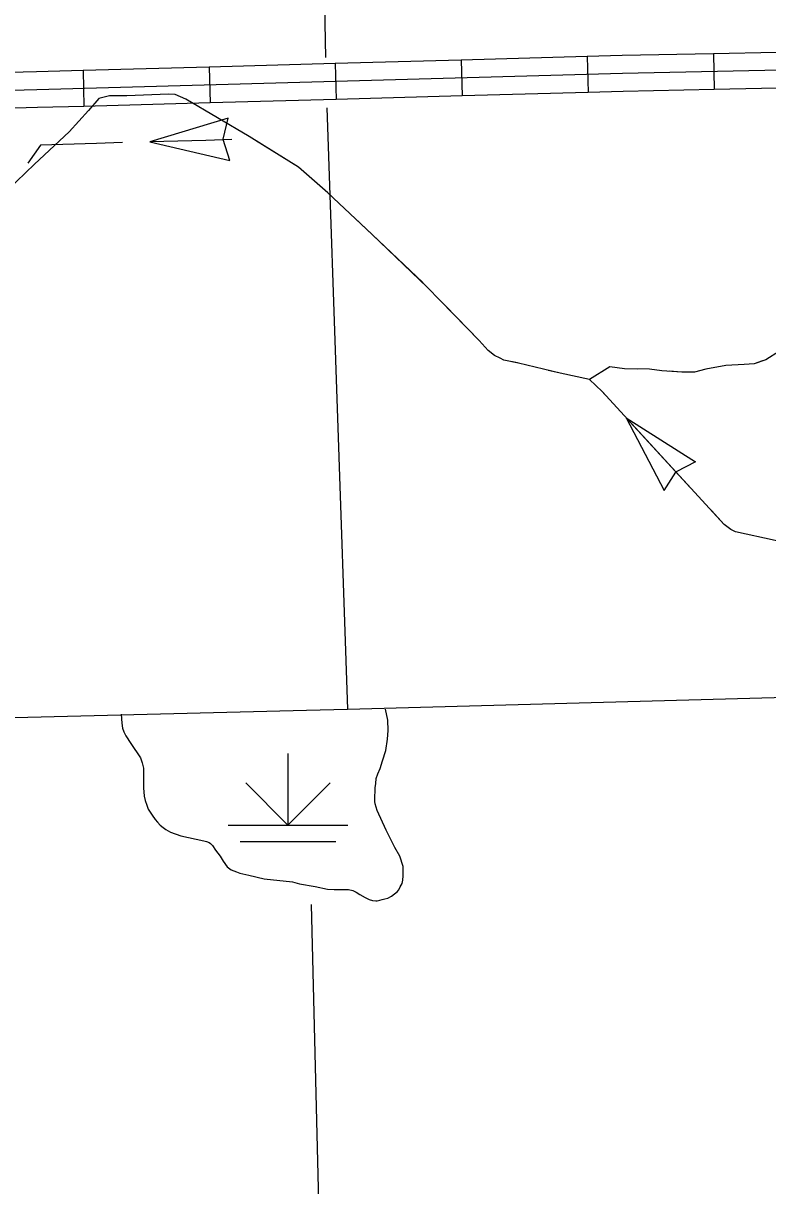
# Model space of a CAD drawing. Extents: x 1084508 to 1142749, y 1057638 to 1093403.
# Drawn here: x 1140500 to 1141478, y 1077517 to 1079044 of the extents above; entities that cross this region are included whole.
import ezdxf

# ---------------------------------------------------------------- set-up
doc = ezdxf.new("R2010")
doc.units = 0
for name, color, linetype in [('Level 2', 7, 'Continuous'), ('Level 32', 7, 'Continuous'), ('Level 43', 7, 'Continuous'), ('Level 44', 7, 'Continuous'), ('Level 47', 7, 'Continuous'), ('Level 5', 7, 'Continuous')]:
    doc.layers.add(name, color=color, linetype=linetype)

msp = doc.modelspace()

# ---------------------------------------------------------------- linework, layer by layer
at = {"layer": 'Level 2'}
msp.add_lwpolyline([(1140296.1, 1078127.4), (1140872.2, 1078141.5), (1140926.1, 1078143.1), (1142127.5, 1078176)], dxfattribs=at)
at = {"layer": 'Level 32'}
for p, q in [((1141075.6, 1078996), (1141076.9, 1078948.9)), ((1141241.3, 1079000.6), (1141242.6, 1078953.5)), ((1141407.1, 1079004.3), (1141408.1, 1078957.3)), ((1140578.6, 1078982.2), (1140579.9, 1078935.1)), ((1140744.3, 1078986.8), (1140745.6, 1078939.7)), ((1140910, 1078991.4), (1140911.3, 1078944.3))]:
    msp.add_line(p, q, dxfattribs=at)
for points in [[(1142749.2, 1079021.3), (1142281.9, 1079002.5), (1142033.8, 1078996.8), (1141765.2, 1078988.3), (1141287.6, 1078978.3), (1140518, 1078957), (1140120.1, 1078946.4)], [(1141075.6, 1078996), (1140910, 1078991.4)], [(1141241.3, 1079000.6), (1141075.6, 1078996)], [(1141407.1, 1079004.3), (1141287.1, 1079001.8), (1141241.3, 1079000.6)], [(1141572.8, 1079007.8), (1141407.1, 1079004.3)], [(1140578.6, 1078982.2), (1140517.3, 1078980.5), (1140413, 1078977.7)], [(1140744.3, 1078986.8), (1140578.6, 1078982.2)], [(1140910, 1078991.4), (1140744.3, 1078986.8)], [(1141076.9, 1078948.9), (1140911.3, 1078944.3)], [(1141242.6, 1078953.5), (1141076.9, 1078948.9)], [(1141408.1, 1078957.3), (1141288.2, 1078954.8), (1141242.6, 1078953.5)], [(1141573.8, 1078960.7), (1141408.1, 1078957.3)], [(1140579.9, 1078935.1), (1140518.6, 1078933.4), (1140414.2, 1078930.7)], [(1140745.6, 1078939.7), (1140579.9, 1078935.1)], [(1140911.3, 1078944.3), (1140745.6, 1078939.7)]]:
    msp.add_lwpolyline(points, dxfattribs=at)
at = {"layer": 'Level 43'}
for p, q in [((1140769.5, 1078919.8), (1140666.4, 1078888.3)), ((1140763, 1078891.8), (1140769.5, 1078919.8)), ((1140666.4, 1078888.3), (1140771.4, 1078864.1)), ((1140771.4, 1078864.1), (1140763, 1078891.5)), ((1141292.4, 1078525.9), (1141342.3, 1078430.4)), ((1141292.4, 1078525.9), (1141383.4, 1078468.1)), ((1141383.4, 1078468.1), (1141358, 1078454.9)), ((1141342.3, 1078430.4), (1141357.7, 1078454.6))]:
    msp.add_line(p, q, dxfattribs=at)
for points in [[(1140636, 1078949), (1140613.5, 1078949), (1140599.6, 1078945.5), (1140585.7, 1078929.6), (1140560.5, 1078901.7), (1140514.8, 1078859.1), (1140479.6, 1078825.1)], [(1141493.8, 1078613.3), (1141475.7, 1078602.1), (1141460.6, 1078597), (1141447.4, 1078595.9), (1141423.4, 1078594.7), (1141397.1, 1078589.7), (1141382, 1078585.8), (1141365.4, 1078585.8), (1141339.1, 1078587.7), (1141323.2, 1078589.7), (1141290.3, 1078590.1), (1141271, 1078592.8), (1141244.3, 1078576.1), (1141205.6, 1078584.3), (1141151, 1078597.8), (1141131.7, 1078601.7), (1141126.6, 1078604.4), (1141119.3, 1078607.9), (1141111.1, 1078614.1), (1141099.2, 1078627.6), (1141031, 1078697.7), (1140958.7, 1078766.6), (1140900.3, 1078821.6), (1140861.6, 1078855.3), (1140796.9, 1078895.5), (1140713.7, 1078944.7), (1140699.8, 1078950.9), (1140690.9, 1078951.3), (1140636, 1078949)], [(1140630.4, 1078887.6), (1140596.4, 1078886.2), (1140522.8, 1078884.2), (1140506.3, 1078860.6)], [(1140774.1, 1078891.7), (1140740.1, 1078890.3), (1140666.4, 1078888.3)], [(1140905.2, 1078816.9), (1140900.3, 1078821.6), (1140861.6, 1078855.3), (1140805.4, 1078890.3)], [(1141025.5, 1078703), (1140958.7, 1078766.6), (1140935.4, 1078788.5)], [(1141149.5, 1078598.1), (1141131.7, 1078601.7), (1141126.6, 1078604.4), (1141119.3, 1078607.9), (1141111.1, 1078614.1), (1141099.2, 1078627.6), (1141054.6, 1078673.5)], [(1141471.7, 1078600.7), (1141460.6, 1078597), (1141447.4, 1078595.9), (1141423.4, 1078594.7), (1141397.1, 1078589.7), (1141382, 1078585.8), (1141365.4, 1078585.8), (1141349, 1078587)], [(1141307.8, 1078589.9), (1141290.3, 1078590.1), (1141271, 1078592.8), (1141244.3, 1078576.1), (1141205.6, 1078584.3), (1141189.7, 1078588.2)], [(1142071.5, 1078174.5), (1142056.6, 1078190.2), (1142012.2, 1078241), (1142001.4, 1078250.3), (1141992.3, 1078253.9), (1141488, 1078364.6), (1141435.8, 1078376.1), (1141429.7, 1078379.1), (1141421.2, 1078385.8), (1141260.8, 1078560.3), (1141244.3, 1078576.1)], [(1141264.4, 1078556.4), (1141260.8, 1078560.3), (1141244.3, 1078576.1)], [(1141376.6, 1078434.4), (1141292.4, 1078525.9)], [(1141516, 1078358.4), (1141488, 1078364.6), (1141435.8, 1078376.1), (1141429.7, 1078379.1), (1141421.2, 1078385.8), (1141404.6, 1078403.9)]]:
    msp.add_lwpolyline(points, dxfattribs=at)
at = {"layer": 'Level 44'}
for p, q in [((1140847.9, 1078084.9), (1140847.9, 1077990.7)), ((1140847.9, 1077990.7), (1140792.4, 1078046.2)), ((1140847.9, 1077990.7), (1140903.4, 1078046.2)), ((1140769.4, 1077990.7), (1140926.4, 1077990.7)), ((1140785.1, 1077969.3), (1140910.7, 1077969.3))]:
    msp.add_line(p, q, dxfattribs=at)
at = {"layer": 'Level 47'}
msp.add_lwpolyline([(1140628.8, 1078136.5), (1140629.6, 1078124.7), (1140630.7, 1078118), (1140632.3, 1078113.2), (1140635.1, 1078108.1), (1140641.4, 1078097.9), (1140654, 1078078.9), (1140656.4, 1078072.6), (1140657.9, 1078065.5), (1140658.3, 1078053.3), (1140657.9, 1078039.5), (1140659.1, 1078028.5), (1140660.3, 1078022.9), (1140662.3, 1078017), (1140664.2, 1078011.5), (1140669.4, 1078003.6), (1140673.3, 1077998.1), (1140676.4, 1077994.6), (1140680, 1077990.6), (1140683.9, 1077987.5), (1140687.5, 1077985.1), (1140693.4, 1077981.5), (1140707.2, 1077976.4), (1140737.5, 1077970.1), (1140741, 1077969.3), (1140744.2, 1077967.7), (1140746.2, 1077966.6), (1140748.9, 1077963.8), (1140752.9, 1077957.9), (1140755.6, 1077953.9), (1140758.8, 1077950), (1140762.7, 1077943.3), (1140768.2, 1077935.8), (1140773.3, 1077931.9), (1140780.4, 1077929.1), (1140784.8, 1077927.5), (1140796.6, 1077924.8), (1140816.7, 1077920), (1140853.7, 1077916.1), (1140863.2, 1077913.7), (1140883.6, 1077910.2), (1140899.8, 1077906.6), (1140908.5, 1077906.2), (1140914.8, 1077906.2), (1140921.1, 1077906.2), (1140927.4, 1077906.2), (1140933.3, 1077904.7), (1140937.6, 1077902.7), (1140942.3, 1077899.5), (1140949.4, 1077895.6), (1140954.5, 1077892.8), (1140958.9, 1077891.6), (1140963.2, 1077891.3), (1140965.2, 1077891.3), (1140968.7, 1077892), (1140971.9, 1077892.8), (1140975.4, 1077893.6), (1140979, 1077894.8), (1140984.1, 1077897.2), (1140988, 1077900.3), (1140991.6, 1077903.1), (1140993.5, 1077905.8), (1140995.5, 1077909.4), (1140997.9, 1077914.1), (1140998.7, 1077918.1), (1140999.5, 1077924), (1140999.5, 1077931.1), (1140999.1, 1077936.2), (1140995.1, 1077950), (1140988.4, 1077961.4), (1140977, 1077983.9), (1140965.2, 1078009.9), (1140962.4, 1078018.6), (1140962, 1078021.8), (1140962, 1078024.9), (1140962, 1078029.2), (1140962.4, 1078034.4), (1140962.4, 1078039.5), (1140963.2, 1078045.4), (1140964, 1078052.1), (1140966, 1078058), (1140969.1, 1078065.1), (1140972.3, 1078075), (1140976.6, 1078088.8), (1140978.6, 1078103.8), (1140979.8, 1078114.8), (1140979.4, 1078119.9), (1140979, 1078123.9), (1140979, 1078128.6), (1140976.2, 1078143.2)], dxfattribs=at)
at = {"layer": 'Level 5'}
for points in [[(1140881.7, 1079815.3), (1140897.2, 1078999.1)], [(1140899, 1078933.2), (1140926.1, 1078143.1)], [(1140878.5, 1077886.2), (1140906.5, 1076749.5)]]:
    msp.add_lwpolyline(points, dxfattribs=at)

doc.saveas('drawing.dxf')
